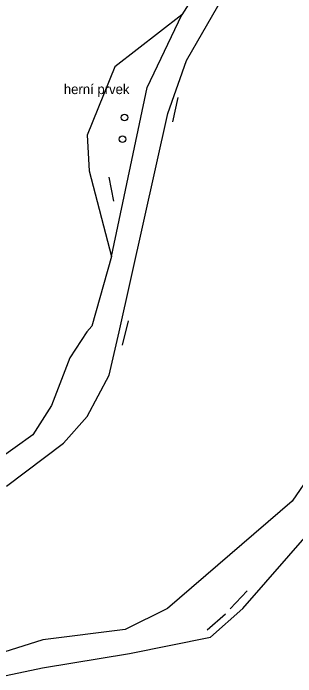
# Model space of a CAD drawing. Extents: x -737812 to -729375, y -1123000 to -1115500.
# Drawn here: x -736215.1 to -736193.5, y -1119440.7 to -1119390 of the extents above; entities that cross this region are included whole.
import ezdxf

# ---------------------------------------------------------------- set-up
doc = ezdxf.new("R2010")
doc.units = 0
for name, color, linetype in [('Doplněk polohopisu', 7, 'Continuous'), ('Doplňkové značky', 7, 'Continuous'), ('Pomocné popisy', 7, 'Continuous')]:
    doc.layers.add(name, color=color, linetype=linetype)

msp = doc.modelspace()

# ---------------------------------------------------------------- linework, layer by layer
at = {"layer": 'Doplněk polohopisu'}
for p, q in [((-736200.52, -1119387.35), (-736202.24, -1119390.09)), ((-736201.88, -1119393.58), (-736198.78, -1119388.2)), ((-736202.24, -1119390.09), (-736207.35, -1119394.06)), ((-736204.88, -1119395.64), (-736202.24, -1119390.09)), ((-736203.31, -1119397.64), (-736201.88, -1119393.58)), ((-736207.35, -1119394.06), (-736209.47, -1119399.29)), ((-736207.62, -1119408.55), (-736204.88, -1119395.64)), ((-736202.93, -1119398.27), (-736202.51, -1119396.41)), ((-736207.01, -1119414.32), (-736203.31, -1119397.64)), ((-736209.47, -1119399.29), (-736209.32, -1119402.02)), ((-736209.32, -1119402.02), (-736207.62, -1119408.55)), ((-736207.43, -1119404.32), (-736207.79, -1119402.49)), ((-736207.62, -1119408.55), (-736209.1, -1119413.87)), ((-736206.78, -1119415.32), (-736206.32, -1119413.48)), ((-736209.1, -1119413.87), (-736209.49, -1119414.31)), ((-736209.49, -1119414.31), (-736210.8, -1119416.3)), ((-736207.79, -1119417.61), (-736207.01, -1119414.32)), ((-736210.8, -1119416.3), (-736212.2, -1119419.95)), ((-736209.48, -1119420.79), (-736207.79, -1119417.61)), ((-736212.2, -1119419.95), (-736213.62, -1119422.18)), ((-736211.27, -1119422.81), (-736209.48, -1119420.79)), ((-736213.62, -1119422.18), (-736217.19, -1119424.72)), ((-736215.62, -1119426.1), (-736211.27, -1119422.81)), ((-736190.55, -1119422.47), (-736193.8, -1119427.26)), ((-736193.8, -1119427.26), (-736203.33, -1119435.45)), ((-736197.56, -1119435.45), (-736192.05, -1119429.12)), ((-736197.23, -1119434.09), (-736198.55, -1119435.48)), ((-736203.33, -1119435.45), (-736206.57, -1119437.05)), ((-736200.04, -1119437.65), (-736197.56, -1119435.45)), ((-736200.31, -1119437.09), (-736198.9, -1119435.85)), ((-736206.57, -1119437.05), (-736212.86, -1119437.85)), ((-736212.86, -1119437.85), (-736216.87, -1119439.1)), ((-736206.24, -1119438.88), (-736200.04, -1119437.65)), ((-736212.88, -1119439.97), (-736206.24, -1119438.88)), ((-736216.17, -1119440.66), (-736212.88, -1119439.97))]:
    msp.add_line(p, q, dxfattribs=at)
at = {"layer": 'Doplňkové značky'}
for centre, radius in [((-736206.62, -1119397.93), 0.25), ((-736206.62, -1119397.93), 0.0005), ((-736206.76, -1119399.59), 0.25), ((-736206.76, -1119399.59), 0.0005)]:
    msp.add_circle(centre, radius, dxfattribs=at)

# ---------------------------------------------------------------- texts
at = {"layer": 'Pomocné popisy'}
msp.add_text('herní prvek', height=0.75, dxfattribs=at).set_placement((-736211.25, -1119396.15))

doc.saveas('drawing.dxf')
